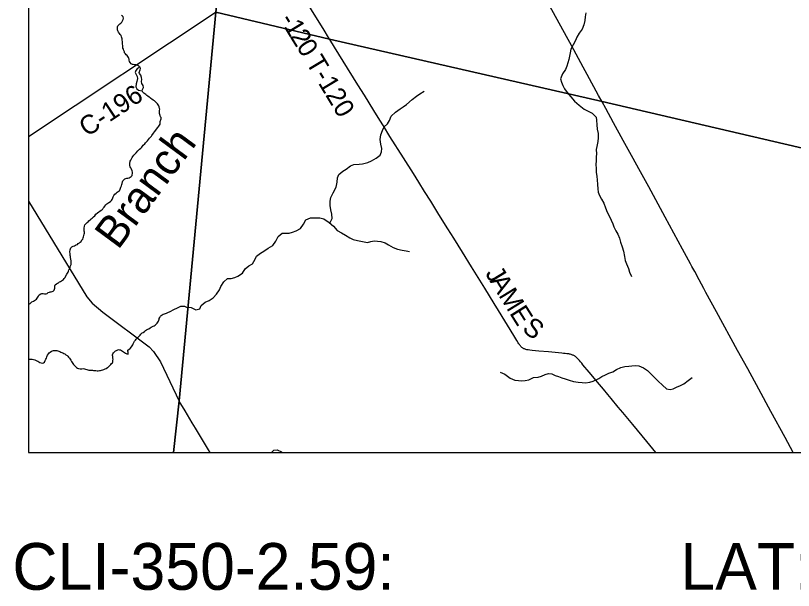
# Model space of a CAD drawing. Extents: x 0 to 34, y 0 to 22.
# Drawn here: x 17.124 to 19.453, y 13.892 to 15.614 of the extents above; entities that cross this region are included whole.
import ezdxf

# ---------------------------------------------------------------- set-up
doc = ezdxf.new("R2010")
doc.units = 0
for name, color, linetype in [('GM_X_Corporation', 7, 'Continuous'), ('GM_X_County_Road', 7, 'Continuous'), ('GM_X_County_Road_Text', 7, 'Continuous'), ('GM_X_Minor_Lake', 7, 'Continuous'), ('GM_X_Minor_River', 7, 'Continuous'), ('GM_X_Minor_River_Text', 7, 'Continuous'), ('GM_X_State_Route', 7, 'Continuous'), ('GM_X_Township_Road', 7, 'Continuous'), ('GM_X_Township_Road_Text', 7, 'Continuous'), ('SH_Text', 7, 'Continuous')]:
    doc.layers.add(name, color=color, linetype=linetype)

msp = doc.modelspace()

# ---------------------------------------------------------------- linework, layer by layer
at = {"layer": 'GM_X_Corporation'}
for points in [[(18.23, 21.1059), (17.1625, 21.1059), (17.1625, 14.3059), (17.597, 14.3059), (17.6136, 14.4601), (17.7239, 15.6245), (17.7373, 15.7617), (17.7834, 16.317), (17.8718, 17.2256), (17.9672, 18.2605), (18.0387, 19.0962), (18.0879, 19.5959), (18.1731, 20.4696), (18.203, 20.7746)], [(17.597, 14.3059), (23.9625, 14.3059), (23.9625, 21.1059), (18.23, 21.1059), (18.203, 20.7746), (18.1731, 20.4696), (18.0879, 19.5959), (18.0387, 19.0962), (17.9672, 18.2605), (17.8718, 17.2256), (17.7834, 16.317), (17.7373, 15.7617), (17.7239, 15.6245), (17.6136, 14.4601)], [(17.1625, 16.0215), (17.1625, 14.3059), (17.597, 14.3059), (17.6136, 14.4601), (17.7239, 15.6245), (17.7373, 15.7617), (17.7834, 16.317), (17.412, 16.1394)], [(17.597, 14.3059), (22.6629, 14.3059), (22.7103, 14.4966), (22.4946, 14.5463), (21.6235, 14.742), (20.9871, 14.8793), (20.156, 15.0595), (18.8797, 15.3563), (18.0639, 15.5437), (17.7239, 15.6245), (17.6136, 14.4601)]]:
    msp.add_lwpolyline(points, close=True, dxfattribs=at)
msp.add_lwpolyline([(17.8718, 17.2256), (17.7834, 16.317), (17.7373, 15.7617), (17.7239, 15.6245), (18.0639, 15.5437), (18.8797, 15.3563), (20.156, 15.0595), (20.9871, 14.8793), (21.6235, 14.742), (22.4946, 14.5463), (22.7103, 14.4966), (23.0409, 15.7041), (23.1639, 16.2517), (23.362, 16.8676)], dxfattribs=at)
at = {"layer": 'GM_X_County_Road'}
msp.add_line((17.7241, 15.6239), (17.1625, 15.2511), dxfattribs=at)
at = {"layer": 'GM_X_Minor_Lake'}
for points in [[(17.495, 15.46), (17.4904, 15.4566), (17.4877, 15.4544), (17.4841, 15.4495), (17.4821, 15.4439), (17.4847, 15.4377), (17.488, 15.4312), (17.4886, 15.4251), (17.4869, 15.416), (17.4845, 15.4096), (17.4839, 15.4009), (17.4865, 15.3947), (17.4917, 15.3908), (17.5024, 15.3887)], [(17.5024, 15.3887), (17.504, 15.3929), (17.5068, 15.3985), (17.5058, 15.4042), (17.5017, 15.4104), (17.5007, 15.4165), (17.5015, 15.4226), (17.5013, 15.4287), (17.4984, 15.4352), (17.495, 15.4406), (17.4943, 15.4436), (17.4964, 15.4512), (17.4976, 15.4557), (17.4973, 15.4592), (17.495, 15.46)]]:
    msp.add_lwpolyline(points, dxfattribs=at)
at = {"layer": 'GM_X_Minor_River'}
for points in [[(17.495, 15.46), (17.4924, 15.4621), (17.4894, 15.464), (17.4864, 15.4652), (17.4837, 15.4661), (17.4803, 15.4665), (17.4762, 15.467), (17.4735, 15.4675), (17.4697, 15.4691), (17.4668, 15.4729), (17.4654, 15.4768), (17.4639, 15.4802), (17.4636, 15.4829), (17.4625, 15.4856), (17.4615, 15.4883), (17.4604, 15.4909), (17.4582, 15.494), (17.4552, 15.4968), (17.4534, 15.4995), (17.4504, 15.5026), (17.4497, 15.5056), (17.4479, 15.5091), (17.4469, 15.5133), (17.4454, 15.5168), (17.4451, 15.5198), (17.4445, 15.524), (17.4442, 15.5282), (17.4439, 15.5316), (17.4436, 15.5354), (17.443, 15.5415), (17.4427, 15.5442), (17.4424, 15.5469), (17.4413, 15.5507), (17.4399, 15.5545), (17.4373, 15.5576), (17.4351, 15.5607), (17.4322, 15.5646), (17.43, 15.5684), (17.4293, 15.5715), (17.429, 15.5757), (17.4291, 15.5799), (17.4304, 15.5832), (17.4327, 15.5862), (17.4358, 15.5888), (17.4393, 15.5914), (17.442, 15.594), (17.4444, 15.5981), (17.4464, 15.6026), (17.4473, 15.6064), (17.4459, 15.6099), (17.444, 15.6126), (17.441, 15.6145)], [(18.831, 15.6225), (18.8293, 15.61), (18.828, 15.599), (18.8248, 15.5858), (18.8197, 15.573), (18.8115, 15.5609), (18.8046, 15.5493), (18.8002, 15.5391), (18.7928, 15.5259), (18.7866, 15.5138), (18.7842, 15.5028), (18.7825, 15.4926), (18.7801, 15.4824), (18.7769, 15.4726), (18.7745, 15.462), (18.7702, 15.4522), (18.7612, 15.439), (18.7557, 15.4246), (18.7578, 15.4144), (18.7622, 15.4041), (18.7674, 15.3941), (18.7756, 15.3837), (18.786, 15.3703), (18.7976, 15.3576), (18.8115, 15.3461), (18.8257, 15.3337), (18.8359, 15.329), (18.8505, 15.3216), (18.8617, 15.3101), (18.8631, 15.3006), (18.8644, 15.2865), (18.865, 15.274), (18.8678, 15.2603), (18.868, 15.2481), (18.8667, 15.2371), (18.8639, 15.2223), (18.8622, 15.2125), (18.8628, 15.2003), (18.8623, 15.1909), (18.8617, 15.1783), (18.8612, 15.1685), (18.8618, 15.1552), (18.8624, 15.1449), (18.8637, 15.1324), (18.8654, 15.1217)], [(17.5459, 15.2742), (17.5494, 15.2783), (17.5526, 15.2824), (17.5549, 15.2858), (17.5565, 15.2891), (17.557, 15.2929), (17.5571, 15.2963), (17.5576, 15.2994), (17.5584, 15.302), (17.5596, 15.305), (17.5593, 15.3084), (17.5582, 15.3111), (17.5568, 15.3142), (17.5554, 15.3177), (17.5551, 15.3207), (17.5544, 15.3238), (17.5548, 15.3272), (17.5549, 15.3298), (17.5554, 15.3332), (17.555, 15.3359), (17.554, 15.3405), (17.5526, 15.3432), (17.5511, 15.3466), (17.5486, 15.3501), (17.5452, 15.3532), (17.543, 15.356), (17.5393, 15.3583), (17.5359, 15.3607), (17.5321, 15.3631), (17.5292, 15.3654), (17.5266, 15.3678), (17.5239, 15.3693), (17.5202, 15.3721), (17.5168, 15.3748), (17.5139, 15.3772), (17.5112, 15.3795), (17.5083, 15.3819), (17.5053, 15.3842), (17.5024, 15.3887)], [(18.0648, 14.9925), (18.0717, 15.0065), (18.0711, 15.0194), (18.0675, 15.0324), (18.0654, 15.0449), (18.0656, 15.0582), (18.0673, 15.0688), (18.0751, 15.0835), (18.0837, 15.0997), (18.0862, 15.1152), (18.0875, 15.1281), (18.0914, 15.138), (18.1037, 15.148), (18.114, 15.1536), (18.1267, 15.1637), (18.1366, 15.1681), (18.1522, 15.1686), (18.162, 15.1696), (18.178, 15.174), (18.1895, 15.1788), (18.2036, 15.1869), (18.2155, 15.1955), (18.2194, 15.2057), (18.2207, 15.2155), (18.2171, 15.2289), (18.215, 15.2426), (18.2175, 15.257), (18.2223, 15.2702), (18.2273, 15.2804), (18.237, 15.2897), (18.2432, 15.2995), (18.2487, 15.3131), (18.2614, 15.3251), (18.2748, 15.3344), (18.2847, 15.3411), (18.2947, 15.3474), (18.3108, 15.3627), (18.3238, 15.3724), (18.3338, 15.3799), (18.3476, 15.3877)], [(17.3198, 14.9377), (17.3222, 14.9422), (17.325, 14.9444), (17.3262, 14.9485), (17.3274, 14.9512), (17.3283, 14.9549), (17.3295, 14.9595), (17.33, 14.9621), (17.33, 14.9648), (17.3297, 14.9678), (17.3294, 14.9705), (17.3291, 14.9743), (17.3292, 14.9777), (17.3301, 14.983), (17.3317, 14.9868), (17.3356, 14.9916), (17.3384, 14.9938), (17.3411, 14.9964), (17.3434, 14.999), (17.3469, 15.002), (17.3501, 15.0049), (17.3532, 15.0075), (17.3571, 15.0112), (17.361, 15.0146), (17.3645, 15.0187), (17.3695, 15.0231), (17.373, 15.0261), (17.3761, 15.0279), (17.3804, 15.0312), (17.3839, 15.0334), (17.3866, 15.0367), (17.389, 15.0401), (17.3914, 15.0435), (17.3941, 15.0476), (17.3968, 15.0502), (17.3999, 15.052), (17.4034, 15.0542), (17.4077, 15.0571), (17.4112, 15.0597), (17.4128, 15.0627), (17.4143, 15.0653), (17.4164, 15.071), (17.4184, 15.0751), (17.4212, 15.0789), (17.4247, 15.0822), (17.4282, 15.0848), (17.4313, 15.0873), (17.4347, 15.0895), (17.4371, 15.094), (17.4392, 15.1001), (17.4408, 15.1042), (17.4417, 15.1076), (17.4429, 15.1114), (17.4438, 15.1159), (17.4454, 15.1189), (17.4477, 15.1219), (17.4512, 15.1249), (17.4543, 15.1259), (17.457, 15.1266), (17.46, 15.1273), (17.4639, 15.1284), (17.4673, 15.1302), (17.4701, 15.1324), (17.4728, 15.1346), (17.4732, 15.1373), (17.4737, 15.141), (17.4742, 15.1448), (17.4731, 15.1487), (17.4713, 15.1536), (17.4688, 15.1579), (17.4674, 15.1613), (17.4663, 15.1648), (17.4657, 15.1705), (17.4674, 15.1777), (17.4694, 15.181), (17.471, 15.1848), (17.4734, 15.1889), (17.475, 15.1919), (17.4781, 15.196), (17.4816, 15.1997), (17.4851, 15.2027), (17.4898, 15.2087), (17.4922, 15.2113), (17.4953, 15.2139), (17.4984, 15.2164), (17.5019, 15.2198), (17.5043, 15.2231), (17.5055, 15.2262), (17.5105, 15.2295), (17.5133, 15.2324), (17.5164, 15.2369), (17.5191, 15.2391), (17.5219, 15.2429), (17.5247, 15.2466), (17.5274, 15.2499), (17.5305, 15.2525), (17.5317, 15.2552), (17.5364, 15.2615), (17.54, 15.2656), (17.5435, 15.2708), (17.5459, 15.2742)], [(18.8654, 15.1217), (18.866, 15.108), (18.867, 15.0947), (18.8683, 15.0852), (18.8724, 15.0749), (18.8775, 15.0642), (18.8845, 15.052), (18.89, 15.0386), (18.8951, 15.0256), (18.9011, 15.0146), (18.9069, 15.0012), (18.9117, 14.9905), (18.9154, 14.981), (18.9209, 14.9695), (18.9268, 14.9592), (18.9316, 14.9477), (18.9352, 14.9355), (18.9403, 14.9214), (18.9443, 14.9084), (18.9467, 14.8921), (18.9488, 14.8803), (18.9524, 14.87), (18.9587, 14.8562), (18.9619, 14.8459), (18.9674, 14.8322)], [(17.6353, 14.7408), (17.6492, 14.7393), (17.6631, 14.7326), (17.6753, 14.7355), (17.6796, 14.7461), (17.6919, 14.7558), (17.7037, 14.7609), (17.7152, 14.7688), (17.7256, 14.7796), (17.7341, 14.7924), (17.7388, 14.8026), (17.7474, 14.8169), (17.7581, 14.8263), (17.7691, 14.8261), (17.7802, 14.8294), (17.7897, 14.8338), (17.8035, 14.8427), (17.8113, 14.8559), (17.8224, 14.8649), (17.8327, 14.8704), (17.8409, 14.884), (17.8456, 14.8938), (17.8571, 14.9027), (17.867, 14.9083), (17.8804, 14.9172), (17.8942, 14.9254), (17.9035, 14.9386), (17.9097, 14.9521), (17.9216, 14.9622), (17.933, 14.9624), (17.9429, 14.9627), (17.9532, 14.9652), (17.9635, 14.9689), (17.9772, 14.9766), (17.9854, 14.9891), (17.9931, 15.0019), (18.0065, 15.0085), (18.0345, 15.0081), (18.047, 15.0053), (18.0628, 14.9941), (18.0759, 14.9837), (18.0863, 14.9706), (18.0995, 14.9636), (18.1115, 14.9562), (18.1247, 14.9484), (18.1345, 14.943), (18.1473, 14.9405), (18.1621, 14.9377), (18.1776, 14.9348), (18.1878, 14.9373), (18.1977, 14.9391), (18.2072, 14.9386), (18.2178, 14.9369), (18.2306, 14.933), (18.2408, 14.9275), (18.2543, 14.919), (18.2675, 14.9142), (18.2811, 14.911), (18.2932, 14.9097), (18.3031, 14.9077)], [(17.1625, 14.7489), (17.1633, 14.7499), (17.1672, 14.7517), (17.171, 14.7543), (17.173, 14.7569), (17.1772, 14.7587), (17.1803, 14.7605), (17.1834, 14.7627), (17.1862, 14.765), (17.1905, 14.7705), (17.1921, 14.7735), (17.1949, 14.778), (17.1991, 14.7806), (17.2029, 14.7813), (17.2067, 14.7812), (17.2101, 14.7803), (17.2128, 14.7803), (17.2155, 14.781), (17.2185, 14.782), (17.2213, 14.7842), (17.2251, 14.7853), (17.2278, 14.7864), (17.2308, 14.7867), (17.2335, 14.7874), (17.2366, 14.7888), (17.2397, 14.7918), (17.241, 14.7971), (17.2414, 14.7997), (17.2419, 14.8046), (17.2428, 14.8073), (17.2463, 14.8106), (17.249, 14.8121), (17.2524, 14.8139), (17.2555, 14.8161), (17.2586, 14.8179), (17.2613, 14.8194), (17.2648, 14.8216), (17.2675, 14.8238), (17.2691, 14.8264), (17.2726, 14.8294), (17.2738, 14.8328), (17.277, 14.8391), (17.281, 14.8455), (17.2826, 14.8489), (17.2838, 14.8523), (17.285, 14.8549), (17.2871, 14.8606), (17.2887, 14.8643), (17.2899, 14.8681), (17.2904, 14.8719), (17.2905, 14.8745), (17.2902, 14.8772), (17.2899, 14.8799), (17.2892, 14.8848), (17.2882, 14.8898), (17.2879, 14.8925), (17.2876, 14.8951), (17.2873, 14.8978), (17.287, 14.9008), (17.2867, 14.9065), (17.2872, 14.9122), (17.2885, 14.9152), (17.2897, 14.9186), (17.2924, 14.9216), (17.2959, 14.9238), (17.3001, 14.9248), (17.3028, 14.9259), (17.3055, 14.927), (17.309, 14.9288), (17.3117, 14.931), (17.3148, 14.9336), (17.3175, 14.9351), (17.3198, 14.9377)], [(17.5793, 14.7243), (17.5867, 14.728), (17.5974, 14.7334), (17.6082, 14.7387), (17.6189, 14.7441), (17.6296, 14.7441), (17.6353, 14.7408)], [(17.4155, 14.5808), (17.4156, 14.5846), (17.4153, 14.5873), (17.415, 14.59), (17.4147, 14.593), (17.4144, 14.5957), (17.4145, 14.5983), (17.4149, 14.6014), (17.4173, 14.6043), (17.42, 14.6069), (17.4231, 14.6099), (17.4258, 14.6114), (17.4285, 14.6124), (17.432, 14.6135), (17.435, 14.6134), (17.4384, 14.613), (17.4414, 14.6114), (17.444, 14.6094), (17.4466, 14.6074), (17.45, 14.6051), (17.453, 14.6027), (17.4567, 14.6007), (17.4605, 14.6003), (17.461, 14.6033), (17.4607, 14.606), (17.4604, 14.6086), (17.4601, 14.6121), (17.4639, 14.615), (17.4674, 14.6172), (17.471, 14.6217), (17.4733, 14.625), (17.4749, 14.628), (17.4761, 14.6307), (17.4778, 14.6344), (17.4801, 14.6385), (17.4825, 14.6419), (17.4849, 14.6445), (17.4872, 14.6471), (17.4907, 14.6505), (17.4934, 14.6534), (17.4966, 14.6568), (17.4989, 14.6598), (17.5028, 14.6635), (17.5063, 14.6653), (17.5098, 14.6679), (17.5133, 14.6704), (17.516, 14.673), (17.5195, 14.6748), (17.5229, 14.6763), (17.5264, 14.6785), (17.5295, 14.6803), (17.5322, 14.6814), (17.5357, 14.6836), (17.5388, 14.685), (17.5415, 14.6872), (17.5442, 14.6891), (17.5477, 14.6924), (17.5501, 14.6961), (17.5517, 14.6991), (17.5525, 14.7018), (17.5533, 14.7044), (17.5541, 14.7071), (17.5554, 14.7101), (17.5577, 14.7134), (17.5601, 14.716), (17.5628, 14.7179), (17.5659, 14.7197), (17.5693, 14.7204), (17.5728, 14.7218), (17.5762, 14.7232), (17.5793, 14.7243)], [(17.1625, 14.5848), (17.1645, 14.585), (17.168, 14.5853), (17.171, 14.5852), (17.174, 14.5847), (17.1774, 14.5839), (17.1812, 14.5831), (17.1839, 14.5822), (17.188, 14.5802), (17.1906, 14.579), (17.1932, 14.5771), (17.197, 14.5751), (17.2004, 14.5735), (17.2042, 14.573), (17.2076, 14.5741), (17.2103, 14.5763), (17.2128, 14.5812), (17.2147, 14.5849), (17.216, 14.5883), (17.2172, 14.5921), (17.2196, 14.5973), (17.222, 14.6007), (17.2244, 14.6037), (17.2271, 14.6063), (17.2313, 14.6088), (17.234, 14.6099), (17.2371, 14.6106), (17.2405, 14.6113), (17.2447, 14.6112), (17.2477, 14.6107), (17.2504, 14.6103), (17.253, 14.6094), (17.256, 14.6079), (17.259, 14.6063), (17.2624, 14.605), (17.2654, 14.6038), (17.2681, 14.6022), (17.2715, 14.6006), (17.2744, 14.5983), (17.2782, 14.5963), (17.2808, 14.5943), (17.2826, 14.5909), (17.2852, 14.5881), (17.2871, 14.5854), (17.2896, 14.5816), (17.2914, 14.5777), (17.2933, 14.575), (17.2951, 14.5716), (17.2977, 14.5685), (17.3003, 14.5657), (17.3036, 14.5626), (17.3066, 14.5603), (17.3096, 14.5583), (17.3126, 14.5571), (17.3168, 14.5562), (17.3194, 14.5562), (17.3225, 14.5565), (17.3263, 14.5568), (17.3305, 14.5563), (17.3335, 14.5554), (17.3373, 14.5542), (17.3399, 14.553), (17.3429, 14.5522), (17.3459, 14.5517), (17.3486, 14.552), (17.3513, 14.552), (17.3543, 14.5519), (17.3573, 14.5514), (17.3612, 14.5514), (17.3646, 14.5509), (17.368, 14.5504), (17.3714, 14.5504), (17.3756, 14.5506), (17.3783, 14.5509), (17.3813, 14.5516), (17.3848, 14.5527), (17.3882, 14.5545), (17.3917, 14.5556), (17.3948, 14.5574), (17.3987, 14.56), (17.4014, 14.5614), (17.4037, 14.5644), (17.4064, 14.5662), (17.4088, 14.5688), (17.4111, 14.5718), (17.4138, 14.574), (17.4154, 14.5774), (17.4155, 14.5808)], [(18.5746, 14.5456), (18.5889, 14.5401), (18.6047, 14.5281), (18.6186, 14.5222), (18.6292, 14.5213), (18.6391, 14.5204), (18.6493, 14.5207), (18.66, 14.5228), (18.6745, 14.5298), (18.6881, 14.5311), (18.6988, 14.534), (18.7091, 14.5392), (18.719, 14.5421), (18.7292, 14.5412), (18.7394, 14.5365), (18.7492, 14.5334), (18.759, 14.529), (18.7688, 14.5259), (18.7809, 14.5223), (18.7945, 14.5179), (18.8081, 14.5162), (18.8206, 14.5149), (18.8301, 14.5144), (18.8434, 14.5161), (18.8533, 14.519), (18.8697, 14.5272), (18.8793, 14.5327), (18.8903, 14.5383), (18.9003, 14.5431), (18.9117, 14.5475), (18.9232, 14.5545), (18.9358, 14.5597), (18.9476, 14.5629), (18.9597, 14.5643), (18.9692, 14.5649), (18.9791, 14.5655), (18.9901, 14.5646), (19.0036, 14.5591), (19.0157, 14.551), (19.028, 14.5394), (19.0478, 14.519), (19.0605, 14.5075), (19.0729, 14.4959), (19.0831, 14.4939), (19.0926, 14.4964), (19.1021, 14.5012), (19.1143, 14.5064), (19.1243, 14.5115), (19.1373, 14.5209), (19.1496, 14.5298)], [(17.8903, 14.3059), (17.8967, 14.3122), (17.9073, 14.3132), (17.9201, 14.307), (17.9204, 14.3059)]]:
    msp.add_lwpolyline(points, dxfattribs=at)
at = {"layer": 'GM_X_State_Route'}
for points in [[(18.8799, 15.3558), (18.8695, 15.3748), (18.8349, 15.4374), (18.8231, 15.4592), (18.8087, 15.4854), (18.7879, 15.5242), (18.7729, 15.5515), (18.723, 15.6425)], [(19.452, 14.3059), (19.4277, 14.3502), (19.3853, 14.4283), (19.3491, 14.4949), (19.3158, 14.5559), (19.2855, 14.6109), (19.2224, 14.7272), (19.1907, 14.785), (19.1843, 14.797), (19.1707, 14.8229), (19.1572, 14.8474), (19.1489, 14.8627), (19.1447, 14.8703), (19.1383, 14.8817), (19.1204, 14.9143), (19.0684, 15.0105), (19.0193, 15.1006), (18.9945, 15.1457), (18.9675, 15.1947), (18.9431, 15.2395), (18.9141, 15.293), (18.891, 15.3356), (18.8799, 15.3558)]]:
    msp.add_lwpolyline(points, dxfattribs=at)
at = {"layer": 'GM_X_Township_Road'}
for points in [[(18.0647, 15.5423), (18.0641, 15.5432), (18.0443, 15.5755), (18.0132, 15.6263), (17.9745, 15.6906), (17.9315, 15.7639), (17.93, 15.7663)], [(19.0407, 14.3059), (19.0138, 14.3382), (18.9718, 14.3889), (18.9416, 14.4253), (18.9282, 14.4415), (18.9071, 14.4668), (18.8972, 14.4788), (18.8838, 14.4948), (18.872, 14.5088), (18.8406, 14.5464), (18.8223, 14.5683), (18.8187, 14.5726), (18.815, 14.5772), (18.8119, 14.5808), (18.8089, 14.5841), (18.8064, 14.5868), (18.8049, 14.5883), (18.8033, 14.5898), (18.8015, 14.5915), (18.8001, 14.5925), (18.7982, 14.5938), (18.7967, 14.5948), (18.795, 14.5958), (18.7933, 14.5966), (18.7916, 14.5974), (18.7895, 14.5981), (18.7871, 14.5988), (18.7844, 14.5996), (18.7819, 14.6002), (18.78, 14.6005), (18.7781, 14.6008), (18.7744, 14.6013), (18.7692, 14.6019), (18.7646, 14.6024), (18.7593, 14.6029), (18.7193, 14.6065), (18.6906, 14.6093), (18.6703, 14.6113), (18.6637, 14.612), (18.6583, 14.6127), (18.6549, 14.6133), (18.6519, 14.614), (18.6497, 14.6146), (18.6475, 14.6155), (18.6458, 14.6163), (18.6442, 14.6171), (18.6425, 14.6182), (18.6412, 14.6191), (18.6397, 14.6202), (18.6383, 14.6214), (18.6368, 14.623), (18.6354, 14.6245), (18.6338, 14.6264), (18.6324, 14.6284), (18.6306, 14.6312), (18.6286, 14.6341), (18.6246, 14.6406), (18.6154, 14.6559), (18.5695, 14.7312), (18.5571, 14.7513), (18.5284, 14.7978), (18.4892, 14.8612), (18.4617, 14.9056), (18.4355, 14.9478), (18.4184, 14.9753), (18.3915, 15.0185), (18.3667, 15.058), (18.3485, 15.0869), (18.331, 15.1148), (18.3147, 15.1405), (18.2849, 15.1878), (18.2446, 15.252), (18.225, 15.2837), (18.2143, 15.3005), (18.196, 15.3301), (18.1683, 15.3751), (18.1487, 15.4068), (18.1049, 15.4774), (18.0791, 15.5193), (18.0647, 15.5423)], [(17.1625, 15.0585), (17.3371, 14.7716), (17.3528, 14.7528), (17.3851, 14.7261), (17.5242, 14.6221), (17.5365, 14.6082), (17.5574, 14.5772), (17.6138, 14.4595)], [(17.706, 14.3059), (17.7013, 14.3136), (17.6836, 14.343), (17.6626, 14.3782), (17.6529, 14.3941), (17.6382, 14.4186), (17.6314, 14.4298), (17.6184, 14.4516), (17.6138, 14.4595)]]:
    msp.add_lwpolyline(points, dxfattribs=at)

# ---------------------------------------------------------------- texts
at = {"layer": 'GM_X_County_Road_Text'}
msp.add_text('C-196', height=0.05682, rotation=33.613, dxfattribs=at).set_placement((17.338, 15.2492))
at = {"layer": 'GM_X_Minor_River_Text'}
msp.add_text('Branch', height=0.0947, rotation=53.5631, dxfattribs=at).set_placement((17.4306, 14.9097))
at = {"layer": 'GM_X_Township_Road_Text'}
for s, height, rotation, p in [('-', 0.0568, 300.9537, (17.9132, 15.6022)), ('1', 0.0568, 301.1272, (17.9253, 15.582)), ('2', 0.0568, 301.6142, (17.9437, 15.5516)), ('0', 0.0568, 303.2223, (17.963, 15.5203)), ('T-120', 0.05682, 301.0105, (17.9914, 15.4738)), ('J', 0.0568, 301.4305, (18.5285, 14.8417)), ('A', 0.0568, 301.4318, (18.5424, 14.8189)), ('M', 0.0568, 301.4318, (18.5685, 14.7762)), ('E', 0.0568, 302.1358, (18.601, 14.723)), ('S', 0.0568, 321.3279, (18.6374, 14.6716))]:
    msp.add_text(s, height=height, rotation=rotation, dxfattribs=at).set_placement(p)
at = {"layer": 'SH_Text'}
for s, p in [('CLI-350-2.59:', (17.1143, 13.8943)), ('LAT: 39.380203', (19.1143, 13.8943))]:
    msp.add_text(s, height=0.14, dxfattribs=at).set_placement(p)

doc.saveas('drawing.dxf')
